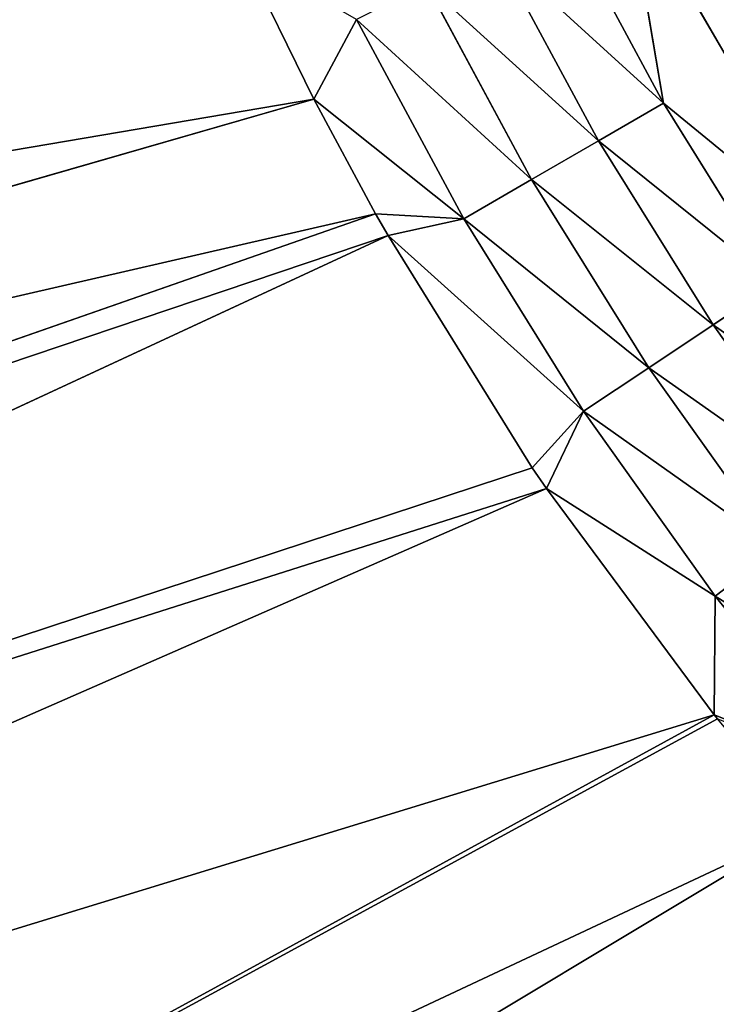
# Model space of a CAD drawing. Extents: x 0 to 500, y 0 to 390.
# Tile 559 of 656: x 225.96 to 230.63, y 182.46 to 189.07. Entities that reach past the tile are written whole.
import ezdxf

# ---------------------------------------------------------------- set-up
doc = ezdxf.new("R2010")
doc.units = 0
doc.header["$LTSCALE"] = 25.4
doc.layers.get('0').update_dxf_attribs({"linetype": 'CONTINUOUS'})

# ---------------------------------------------------------------- blocks, each defined once
blk = doc.blocks.new('ATLANTA505_-_S_STL')
at = {"color": 0}
for p, q in [((228.0778, 25.1394, 201.3191), (213.2306, 25.4059, 205.5968)), ((228.0778, 25.1394, 201.3191), (213.2306, 25.4059, 205.5968)), ((228.4928, 25.1381, 202.0876), (213.9106, 25.4047, 207.1796)), ((228.4928, 25.1381, 202.0876), (213.9106, 25.4047, 207.1796)), ((228.5758, 25.1379, 202.2338), (214.6581, 25.4042, 208.6908)), ((228.5758, 25.1379, 202.2338), (214.6581, 25.4042, 208.6908)), ((229.6386, 25.1361, 203.9305), (215.4728, 25.4043, 210.1306)), ((229.6386, 25.1361, 203.9305), (215.4728, 25.4043, 210.1306)), ((230.7625, 25.1359, 205.4458), (217.3015, 25.4063, 212.8019)), ((230.7625, 25.1359, 205.4458), (217.3015, 25.4063, 212.8019)), ((231.3894, 25.1363, 206.1957), (218.3142, 25.4082, 214.0369)), ((231.3894, 25.1363, 206.1957), (218.3142, 25.4082, 214.0369)), ((227.6017, 25.1413, 200.348), (228.0778, 25.1394, 201.3191)), ((227.6017, 25.1413, 200.348), (228.0778, 25.1394, 201.3191)), ((228.0778, 25.1394, 201.3191), (228.3641, 25.1092, 200.7842)), ((228.0778, 25.1394, 201.3191), (228.3641, 25.1092, 200.7842)), ((228.0778, 25.1394, 201.3191), (228.4928, 25.1381, 202.0876)), ((228.0778, 25.1394, 201.3191), (228.4928, 25.1381, 202.0876)), ((229.0849, 25.1069, 202.1213), (228.3641, 25.1092, 200.7842)), ((229.0849, 25.1069, 202.1213), (228.3641, 25.1092, 200.7842)), ((228.4928, 25.1381, 202.0876), (229.0849, 25.1069, 202.1213)), ((228.4928, 25.1381, 202.0876), (229.0849, 25.1069, 202.1213)), ((228.4928, 25.1381, 202.0876), (228.5758, 25.1379, 202.2338)), ((228.4928, 25.1381, 202.0876), (228.5758, 25.1379, 202.2338)), ((229.0849, 25.1069, 202.1213), (228.5758, 25.1379, 202.2338)), ((228.5758, 25.1379, 202.2338), (229.5437, 25.1362, 203.7908)), ((229.0849, 25.1069, 202.1213), (228.5758, 25.1379, 202.2338)), ((228.5758, 25.1379, 202.2338), (229.5437, 25.1362, 203.7908)), ((229.8873, 25.1054, 203.4106), (229.0849, 25.1069, 202.1213)), ((229.0849, 25.1069, 202.1213), (229.5391, 25.0195, 201.8579)), ((229.8873, 25.1054, 203.4106), (229.0849, 25.1069, 202.1213)), ((229.0849, 25.1069, 202.1213), (229.5391, 25.0195, 201.8579)), ((229.5437, 25.1362, 203.7908), (229.8873, 25.1054, 203.4106)), ((229.5437, 25.1362, 203.7908), (229.8873, 25.1054, 203.4106)), ((229.5437, 25.1362, 203.7908), (229.6386, 25.1361, 203.9305)), ((229.5437, 25.1362, 203.7908), (229.6386, 25.1361, 203.9305)), ((229.8873, 25.1054, 203.4106), (229.6386, 25.1361, 203.9305)), ((229.6386, 25.1361, 203.9305), (230.7701, 25.1049, 204.6502)), ((229.6386, 25.1361, 203.9305), (230.7701, 25.1049, 204.6502)), ((229.6386, 25.1361, 203.9305), (230.7625, 25.1359, 205.4458)), ((229.8873, 25.1054, 203.4106), (229.6386, 25.1361, 203.9305)), ((229.6386, 25.1361, 203.9305), (230.7625, 25.1359, 205.4458)), ((230.7701, 25.1049, 204.6502), (229.8873, 25.1054, 203.4106)), ((229.8873, 25.1054, 203.4106), (230.3242, 25.018, 203.1196)), ((230.7701, 25.1049, 204.6502), (229.8873, 25.1054, 203.4106)), ((229.8873, 25.1054, 203.4106), (230.3242, 25.018, 203.1196)), ((230.7625, 25.1359, 205.4458), (230.7701, 25.1049, 204.6502)), ((230.7625, 25.1359, 205.4458), (230.7701, 25.1049, 204.6502)), ((230.7625, 25.1359, 205.4458), (230.7854, 25.1359, 205.4743)), ((230.7625, 25.1359, 205.4458), (230.7854, 25.1359, 205.4743)), ((231.7284, 25.1055, 205.8323), (230.7701, 25.1049, 204.6502)), ((231.7284, 25.1055, 205.8323), (230.7701, 25.1049, 204.6502)), ((230.7701, 25.1049, 204.6502), (231.188, 25.0175, 204.3325)), ((230.7701, 25.1049, 204.6502), (231.188, 25.0175, 204.3325)), ((228.8337, 25.0217, 200.5496), (229.5391, 25.0195, 201.8579)), ((228.8337, 25.0217, 200.5496), (229.5391, 25.0195, 201.8579)), ((229.9876, 24.8748, 201.5977), (229.5391, 25.0195, 201.8579)), ((229.5391, 25.0195, 201.8579), (230.3242, 25.018, 203.1196)), ((229.9876, 24.8748, 201.5977), (229.5391, 25.0195, 201.8579)), ((229.5391, 25.0195, 201.8579), (230.3242, 25.018, 203.1196)), ((230.7557, 24.8733, 202.832), (230.3242, 25.018, 203.1196)), ((230.3242, 25.018, 203.1196), (231.188, 25.0175, 204.3325)), ((230.7557, 24.8733, 202.832), (230.3242, 25.018, 203.1196)), ((230.3242, 25.018, 203.1196), (231.188, 25.0175, 204.3325)), ((229.9876, 24.8748, 201.5977), (229.2976, 24.877, 200.3178)), ((229.9876, 24.8748, 201.5977), (229.2976, 24.877, 200.3178)), ((230.7557, 24.8733, 202.832), (229.9876, 24.8748, 201.5977)), ((229.9876, 24.8748, 201.5977), (230.4226, 24.6738, 201.3453)), ((230.7557, 24.8733, 202.832), (229.9876, 24.8748, 201.5977)), ((229.9876, 24.8748, 201.5977), (230.4226, 24.6738, 201.3453)), ((231.6009, 24.8728, 204.0186), (230.7557, 24.8733, 202.832)), ((230.7557, 24.8733, 202.832), (231.1742, 24.6723, 202.5531)), ((231.6009, 24.8728, 204.0186), (230.7557, 24.8733, 202.832)), ((230.7557, 24.8733, 202.832), (231.1742, 24.6723, 202.5531)), ((229.7474, 24.6761, 200.0929), (230.4226, 24.6738, 201.3453)), ((229.7474, 24.6761, 200.0929), (230.4226, 24.6738, 201.3453)), ((230.4226, 24.6738, 201.3453), (230.1751, 24.4219, 199.879)), ((230.4226, 24.6738, 201.3453), (230.1751, 24.4219, 199.879)), ((230.4226, 24.6738, 201.3453), (231.5721, 24.4182, 202.2879)), ((230.4226, 24.6738, 201.3453), (231.1742, 24.6723, 202.5531)), ((230.4226, 24.6738, 201.3453), (231.5721, 24.4182, 202.2879)), ((230.4226, 24.6738, 201.3453), (231.1742, 24.6723, 202.5531)), ((231.5721, 24.4182, 202.2879), (230.1751, 24.4219, 199.879)), ((231.5721, 24.4182, 202.2879), (230.1751, 24.4219, 199.879))]:
    blk.add_line(p, q, dxfattribs=at)
mesh = blk.add_polyface(dxfattribs=at)
corners = [(211.5959, 25.4136, 200.4193), (226.7112, 25.1463, 198.1543), (226.3845, 25.1488, 197.1581), (226.8672, 25.1453, 198.5856), (227.1637, 25.1435, 199.3441), (212.618, 25.4078, 203.9425), (212.0732, 25.4103, 202.2166)]
mesh.append_faces([[corners[k] for k in face] for face in [(0, 1, 2), (5, 0, 6)]], dxfattribs={"vtx0": -1, "color": 0})
mesh.append_faces([[corners[k] for k in face] for face in [(1, 0, 3), (3, 0, 4), (4, 0, 5)]], dxfattribs={"vtx0": -1, "vtx1": -1, "color": 0})
mesh = blk.add_polyface(dxfattribs=at)
corners = [(212.618, 25.4078, 203.9425), (227.6017, 25.1413, 200.348), (227.1637, 25.1435, 199.3441), (228.0778, 25.1394, 201.3191), (213.2306, 25.4059, 205.5968)]
mesh.append_faces([[corners[k] for k in face] for face in [(0, 1, 2), (3, 0, 4)]], dxfattribs={"vtx0": -1, "color": 0})
mesh.append_faces([[corners[k] for k in face] for face in [(1, 0, 3)]], dxfattribs={"vtx0": -1, "vtx1": -1, "color": 0})
mesh = blk.add_polyface(dxfattribs=at)
corners = [(213.2306, 25.4059, 205.5968), (228.4928, 25.1381, 202.0876), (228.0778, 25.1394, 201.3191), (213.9106, 25.4047, 207.1796)]
mesh.append_faces([[corners[k] for k in face] for face in [(0, 1, 2), (1, 0, 3)]], dxfattribs={"vtx0": -1, "color": 0})
mesh = blk.add_polyface(dxfattribs=at)
corners = [(213.9106, 25.4047, 207.1796), (228.5758, 25.1379, 202.2338), (228.4928, 25.1381, 202.0876), (214.6581, 25.4042, 208.6908)]
mesh.append_faces([[corners[k] for k in face] for face in [(0, 1, 2), (1, 0, 3)]], dxfattribs={"vtx0": -1, "color": 0})
mesh = blk.add_polyface(dxfattribs=at)
corners = [(214.6581, 25.4042, 208.6908), (229.5437, 25.1362, 203.7908), (228.5758, 25.1379, 202.2338), (229.6386, 25.1361, 203.9305), (215.4728, 25.4043, 210.1306)]
mesh.append_faces([[corners[k] for k in face] for face in [(0, 1, 2), (3, 0, 4)]], dxfattribs={"vtx0": -1, "color": 0})
mesh.append_faces([[corners[k] for k in face] for face in [(1, 0, 3)]], dxfattribs={"vtx0": -1, "vtx1": -1, "color": 0})
mesh = blk.add_polyface(dxfattribs=at)
corners = [(215.4728, 25.4043, 210.1306), (230.7625, 25.1359, 205.4458), (229.6386, 25.1361, 203.9305), (217.3015, 25.4063, 212.8019), (216.3541, 25.405, 211.5004)]
mesh.append_faces([[corners[k] for k in face] for face in [(0, 1, 2), (3, 0, 4)]], dxfattribs={"vtx0": -1, "color": 0})
mesh.append_faces([[corners[k] for k in face] for face in [(1, 0, 3)]], dxfattribs={"vtx0": -1, "vtx1": -1, "color": 0})
mesh = blk.add_polyface(dxfattribs=at)
corners = [(217.3015, 25.4063, 212.8019), (230.7854, 25.1359, 205.4743), (230.7625, 25.1359, 205.4458), (231.3894, 25.1363, 206.1957), (218.3142, 25.4082, 214.0369)]
mesh.append_faces([[corners[k] for k in face] for face in [(0, 1, 2), (3, 0, 4)]], dxfattribs={"vtx0": -1, "color": 0})
mesh.append_faces([[corners[k] for k in face] for face in [(1, 0, 3)]], dxfattribs={"vtx0": -1, "vtx1": -1, "color": 0})
mesh = blk.add_polyface(dxfattribs=at)
corners = [(218.3142, 25.4082, 214.0369), (232.0175, 25.1372, 206.891), (231.3894, 25.1363, 206.1957), (232.0708, 25.1373, 206.9477), (219.3915, 25.4106, 215.2069)]
mesh.append_faces([[corners[k] for k in face] for face in [(0, 1, 2), (3, 0, 4)]], dxfattribs={"vtx0": -1, "color": 0})
mesh.append_faces([[corners[k] for k in face] for face in [(1, 0, 3)]], dxfattribs={"vtx0": -1, "vtx1": -1, "color": 0})
mesh = blk.add_polyface(dxfattribs=at)
corners = [(219.3915, 25.4106, 215.2069), (232.6669, 25.1385, 207.558), (232.0708, 25.1373, 206.9477), (220.5328, 25.4135, 216.3138)]
mesh.append_faces([[corners[k] for k in face] for face in [(0, 1, 2), (1, 0, 3)]], dxfattribs={"vtx0": -1, "color": 0})
mesh = blk.add_polyface(dxfattribs=at)
corners = [(228.0778, 25.1394, 201.3191), (228.3641, 25.1092, 200.7842), (227.6017, 25.1413, 200.348)]
mesh.append_faces([[corners[k] for k in face] for face in [(0, 1, 2)]], dxfattribs={"color": 0})
mesh = blk.add_polyface(dxfattribs=at)
corners = [(228.0778, 25.1394, 201.3191), (229.0849, 25.1069, 202.1213), (228.3641, 25.1092, 200.7842), (228.4928, 25.1381, 202.0876)]
mesh.append_faces([[corners[k] for k in face] for face in [(0, 1, 2), (1, 0, 3)]], dxfattribs={"vtx0": -1, "color": 0})
mesh = blk.add_polyface(dxfattribs=at)
corners = [(228.3641, 25.1092, 200.7842), (229.5391, 25.0195, 201.8579), (228.8337, 25.0217, 200.5496), (229.0849, 25.1069, 202.1213)]
mesh.append_faces([[corners[k] for k in face] for face in [(0, 1, 2), (1, 0, 3)]], dxfattribs={"vtx0": -1, "color": 0})
mesh = blk.add_polyface(dxfattribs=at)
corners = [(228.5758, 25.1379, 202.2338), (229.0849, 25.1069, 202.1213), (228.4928, 25.1381, 202.0876)]
mesh.append_faces([[corners[k] for k in face] for face in [(0, 1, 2)]], dxfattribs={"color": 0})
mesh = blk.add_polyface(dxfattribs=at)
corners = [(228.5758, 25.1379, 202.2338), (229.8873, 25.1054, 203.4106), (229.0849, 25.1069, 202.1213), (229.5437, 25.1362, 203.7908)]
mesh.append_faces([[corners[k] for k in face] for face in [(0, 1, 2), (1, 0, 3)]], dxfattribs={"vtx0": -1, "color": 0})
mesh = blk.add_polyface(dxfattribs=at)
corners = [(229.0849, 25.1069, 202.1213), (230.3242, 25.018, 203.1196), (229.5391, 25.0195, 201.8579), (229.8873, 25.1054, 203.4106)]
mesh.append_faces([[corners[k] for k in face] for face in [(0, 1, 2), (1, 0, 3)]], dxfattribs={"vtx0": -1, "color": 0})
mesh = blk.add_polyface(dxfattribs=at)
corners = [(229.6386, 25.1361, 203.9305), (229.8873, 25.1054, 203.4106), (229.5437, 25.1362, 203.7908)]
mesh.append_faces([[corners[k] for k in face] for face in [(0, 1, 2)]], dxfattribs={"color": 0})
mesh = blk.add_polyface(dxfattribs=at)
corners = [(230.7701, 25.1049, 204.6502), (229.8873, 25.1054, 203.4106), (229.6386, 25.1361, 203.9305)]
mesh.append_faces([[corners[k] for k in face] for face in [(0, 1, 2)]], dxfattribs={"color": 0})
mesh = blk.add_polyface(dxfattribs=at)
corners = [(230.7625, 25.1359, 205.4458), (230.7701, 25.1049, 204.6502), (229.6386, 25.1361, 203.9305)]
mesh.append_faces([[corners[k] for k in face] for face in [(0, 1, 2)]], dxfattribs={"color": 0})
mesh = blk.add_polyface(dxfattribs=at)
corners = [(229.8873, 25.1054, 203.4106), (231.188, 25.0175, 204.3325), (230.3242, 25.018, 203.1196), (230.7701, 25.1049, 204.6502)]
mesh.append_faces([[corners[k] for k in face] for face in [(0, 1, 2), (1, 0, 3)]], dxfattribs={"vtx0": -1, "color": 0})
mesh = blk.add_polyface(dxfattribs=at)
corners = [(230.7625, 25.1359, 205.4458), (231.7284, 25.1055, 205.8323), (230.7701, 25.1049, 204.6502), (230.7854, 25.1359, 205.4743)]
mesh.append_faces([[corners[k] for k in face] for face in [(0, 1, 2), (1, 0, 3)]], dxfattribs={"vtx0": -1, "color": 0})
mesh = blk.add_polyface(dxfattribs=at)
corners = [(230.7701, 25.1049, 204.6502), (232.1257, 25.0181, 205.4892), (231.188, 25.0175, 204.3325), (231.7284, 25.1055, 205.8323)]
mesh.append_faces([[corners[k] for k in face] for face in [(0, 1, 2), (1, 0, 3)]], dxfattribs={"vtx0": -1, "color": 0})
mesh = blk.add_polyface(dxfattribs=at)
corners = [(228.8337, 25.0217, 200.5496), (229.9876, 24.8748, 201.5977), (229.2976, 24.877, 200.3178), (229.5391, 25.0195, 201.8579)]
mesh.append_faces([[corners[k] for k in face] for face in [(0, 1, 2), (1, 0, 3)]], dxfattribs={"vtx0": -1, "color": 0})
mesh = blk.add_polyface(dxfattribs=at)
corners = [(229.5391, 25.0195, 201.8579), (230.7557, 24.8733, 202.832), (229.9876, 24.8748, 201.5977), (230.3242, 25.018, 203.1196)]
mesh.append_faces([[corners[k] for k in face] for face in [(0, 1, 2), (1, 0, 3)]], dxfattribs={"vtx0": -1, "color": 0})
mesh = blk.add_polyface(dxfattribs=at)
corners = [(230.3242, 25.018, 203.1196), (231.6009, 24.8728, 204.0186), (230.7557, 24.8733, 202.832), (231.188, 25.0175, 204.3325)]
mesh.append_faces([[corners[k] for k in face] for face in [(0, 1, 2), (1, 0, 3)]], dxfattribs={"vtx0": -1, "color": 0})
mesh = blk.add_polyface(dxfattribs=at)
corners = [(229.2976, 24.877, 200.3178), (230.4226, 24.6738, 201.3453), (229.7474, 24.6761, 200.0929), (229.9876, 24.8748, 201.5977)]
mesh.append_faces([[corners[k] for k in face] for face in [(0, 1, 2), (1, 0, 3)]], dxfattribs={"vtx0": -1, "color": 0})
mesh = blk.add_polyface(dxfattribs=at)
corners = [(229.9876, 24.8748, 201.5977), (231.1742, 24.6723, 202.5531), (230.4226, 24.6738, 201.3453), (230.7557, 24.8733, 202.832)]
mesh.append_faces([[corners[k] for k in face] for face in [(0, 1, 2), (1, 0, 3)]], dxfattribs={"vtx0": -1, "color": 0})
mesh = blk.add_polyface(dxfattribs=at)
corners = [(230.7557, 24.8733, 202.832), (232.0012, 24.6718, 203.7143), (231.1742, 24.6723, 202.5531), (231.6009, 24.8728, 204.0186)]
mesh.append_faces([[corners[k] for k in face] for face in [(0, 1, 2), (1, 0, 3)]], dxfattribs={"vtx0": -1, "color": 0})
mesh = blk.add_polyface(dxfattribs=at)
corners = [(230.4226, 24.6738, 201.3453), (230.1751, 24.4219, 199.879), (229.7474, 24.6761, 200.0929)]
mesh.append_faces([[corners[k] for k in face] for face in [(0, 1, 2)]], dxfattribs={"color": 0})
mesh = blk.add_polyface(dxfattribs=at)
corners = [(231.5721, 24.4182, 202.2879), (230.1751, 24.4219, 199.879), (230.4226, 24.6738, 201.3453)]
mesh.append_faces([[corners[k] for k in face] for face in [(0, 1, 2)]], dxfattribs={"color": 0})
mesh = blk.add_polyface(dxfattribs=at)
corners = [(231.1742, 24.6723, 202.5531), (231.5721, 24.4182, 202.2879), (230.4226, 24.6738, 201.3453)]
mesh.append_faces([[corners[k] for k in face] for face in [(0, 1, 2)]], dxfattribs={"color": 0})
mesh = blk.add_polyface(dxfattribs=at)
corners = [(230.1751, 24.4219, 199.879), (231.9427, 24.1157, 202.0408), (230.5734, 24.1194, 199.6797), (231.5721, 24.4182, 202.2879)]
mesh.append_faces([[corners[k] for k in face] for face in [(0, 1, 2), (1, 0, 3)]], dxfattribs={"vtx0": -1, "color": 0})
mesh = blk.add_polyface(dxfattribs=at)
corners = [(230.5734, 24.1194, 199.6797), (232.2803, 23.7713, 201.8157), (230.9362, 23.7751, 199.498), (231.9427, 24.1157, 202.0408)]
mesh.append_faces([[corners[k] for k in face] for face in [(0, 1, 2), (1, 0, 3)]], dxfattribs={"vtx0": -1, "color": 0})

msp = doc.modelspace()

# ---------------------------------------------------------------- block references
at = {"color": 254, "extrusion": (0, -1, 1.11022e-16)}
msp.add_blockref('ATLANTA505_-_S_STL', (-0.1495, -0.01, -389.8516), dxfattribs=at)

doc.saveas('drawing.dxf')
